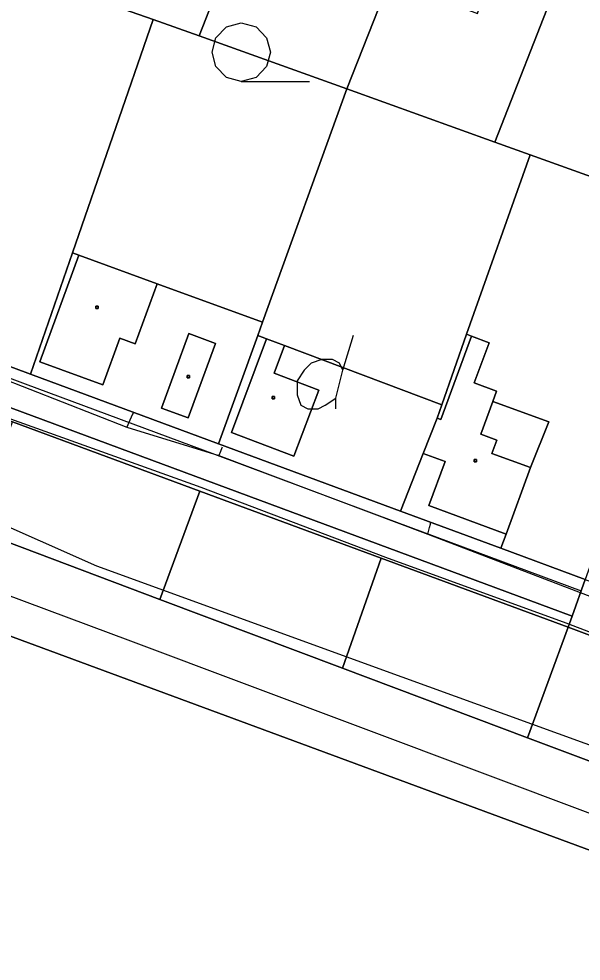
# Model space of a CAD drawing. Extents: x -645676 to -642474, y -1077513 to -1072613.
# Drawn here: x -644428.5 to -644356.3, y -1074988.3 to -1074867.3 of the extents above; entities that cross this region are included whole.
import ezdxf

# ---------------------------------------------------------------- set-up
doc = ezdxf.new("R2010")
doc.units = 0
for name, color, linetype in [('_elezni_n__tra_', 7, 'Continuous'), ('KN', 7, 'Continuous'), ('KULTURY_STAV', 7, 'Continuous'), ('KULTURY_ZNACKY', 7, 'Continuous'), ('Obvod_KP_', 7, 'Continuous'), ('OBVOD_PU', 7, 'Continuous'), ('PLYNOVOD', 7, 'Continuous'), ('SDELOVACI', 7, 'Continuous'), ('Silnice_II__t__dy_a_III__t__dy', 7, 'Continuous')]:
    doc.layers.add(name, color=color, linetype=linetype)

# ---------------------------------------------------------------- blocks, each defined once
blk = doc.blocks.new('3$0400')
blk.add_lwpolyline([(0, 0), (-0.38, 0.1), (-0.65, 0.38), (-0.75, 0.75), (-0.65, 1.12), (-0.38, 1.4), (0, 1.5), (0.38, 1.4), (0.65, 1.12), (0.75, 0.75), (0.65, 0.38), (0.38, 0.1), (0, 0), (1.75, 0)])
blk = doc.blocks.new('$431')
blk.add_line((0.63, 0.99), (0.9, 1.89))
blk.add_lwpolyline([(0.45, 0), (0.45, 0.27), (0.63, 0.99), (0.54, 1.17), (0.36, 1.26), (0.09, 1.26), (-0.18, 1.17), (-0.36, 0.99), (-0.54, 0.72), (-0.54, 0.36), (-0.45, 0.09), (-0.27, 0), (0, 0), (0.18, 0.09), (0.45, 0.27)])

msp = doc.modelspace()

# ---------------------------------------------------------------- linework, layer by layer
at = {"layer": '_elezni_n__tra_'}
msp.add_lwpolyline([(-645032.05, -1074719.88), (-645007.73, -1074729.17), (-644983.14, -1074736.55), (-644942.37, -1074750.02), (-644914.47, -1074760.84), (-644882.89, -1074772.03), (-644837.1, -1074789.71), (-644791.46, -1074806.27), (-644722.98, -1074831.82), (-644692.05, -1074843.35), (-644645.1, -1074860.33), (-644595.62, -1074879.05), (-644567.2, -1074889.68), (-644538.28, -1074900.75), (-644463.04, -1074928.93), (-644414.14, -1074947.15), (-644324.54, -1074980.78), (-644238.86, -1075012.25), (-644147.17, -1075045.91), (-644073.62, -1075073.69), (-644009.64, -1075097.37)], dxfattribs=at)
at = {"layer": 'KN'}
for points in [[(-644414.43, -1074845.36), (-644402.27, -1074850.76), (-644398.6, -1074852.36), (-644398.93, -1074853.22), (-644405.34, -1074869.5), (-644411.22, -1074867.43), (-644424.35, -1074862.78), (-644417.07, -1074844.41)], [(-644357.48, -1074848.55), (-644359.4, -1074853.58), (-644356.31, -1074854.8), (-644359.48, -1074862.91), (-644367.37, -1074883.14), (-644386.36, -1074876.32), (-644380.9, -1074862.4), (-644369.61, -1074866.66), (-644362.52, -1074846.62)], [(-644376.37, -1074850.43), (-644377.58, -1074853.75), (-644378.53, -1074856.37), (-644380.9, -1074862.4), (-644386.36, -1074876.32), (-644405.34, -1074869.5), (-644398.93, -1074853.22), (-644395.25, -1074854.66), (-644393.58, -1074850.36), (-644381.79, -1074854.7), (-644379.69, -1074849.07)], [(-644424.35, -1074862.78), (-644411.22, -1074867.43), (-644421.59, -1074897.34), (-644426.98, -1074912.91), (-644436.08, -1074909.55), (-644431.41, -1074897.15), (-644440.86, -1074893.59), (-644439.06, -1074888.82), (-644442.1, -1074887.67), (-644444.85, -1074886.63), (-644443.6, -1074883.01), (-644435.33, -1074858.94)], [(-644341.47, -1074872.79), (-644341.72, -1074873.47), (-644342.67, -1074875.86), (-644348.29, -1074890), (-644362.85, -1074884.77), (-644367.37, -1074883.14), (-644359.48, -1074862.91), (-644350.62, -1074866.58), (-644351.51, -1074868.83)], [(-644510.39, -1074882.04), (-644486.62, -1074890.85), (-644475.06, -1074895.14), (-644451.2, -1074903.97), (-644436.08, -1074909.55), (-644426.98, -1074912.91), (-644402.85, -1074921.87), (-644379.47, -1074930.51), (-644366.6, -1074935.27), (-644355.77, -1074939.27), (-644357.45, -1074943.99), (-644454.44, -1074908.02), (-644552.8, -1074870.9), (-644549.87, -1074866.01), (-644548.83, -1074864.26), (-644545.57, -1074868.92)], [(-644405.34, -1074869.5), (-644386.36, -1074876.32), (-644397.2, -1074906.27), (-644410.7, -1074901.33), (-644420.75, -1074897.65), (-644421.59, -1074897.34), (-644411.22, -1074867.43)], [(-644367.37, -1074883.14), (-644362.85, -1074884.77), (-644370.99, -1074907.81), (-644374.18, -1074916.85), (-644394.35, -1074909.26), (-644396.69, -1074908.38), (-644397.81, -1074907.96), (-644397.2, -1074906.27), (-644386.36, -1074876.32)], [(-644348.29, -1074890), (-644339.22, -1074893.26), (-644355.77, -1074939.27), (-644366.6, -1074935.27), (-644365.93, -1074933.46), (-644362.78, -1074924.92), (-644360.46, -1074919.06), (-644367.64, -1074916.44), (-644367.15, -1074915.1), (-644370.01, -1074914.05), (-644368.1, -1074908.89), (-644370.35, -1074908.05), (-644370.99, -1074907.81), (-644362.85, -1074884.77)], [(-644420.75, -1074897.65), (-644425.77, -1074911.36), (-644417.69, -1074914.32), (-644415.49, -1074908.31), (-644413.52, -1074909.03), (-644410.7, -1074901.33), (-644397.2, -1074906.27), (-644397.81, -1074907.96), (-644402.85, -1074921.87), (-644426.98, -1074912.91), (-644421.59, -1074897.34)], [(-644410.7, -1074901.33), (-644413.52, -1074909.03), (-644415.49, -1074908.31), (-644417.69, -1074914.32), (-644425.77, -1074911.36), (-644420.75, -1074897.65)], [(-644418.29, -1074904.49), (-644418.59, -1074904.49), (-644418.59, -1074904.19), (-644418.29, -1074904.19)], [(-644418.29, -1074904.49), (-644418.29, -1074904.19), (-644418.59, -1074904.19), (-644418.59, -1074904.49)], [(-644357.45, -1074943.99), (-644357.97, -1074945.41), (-644381.97, -1074936.53), (-644405.23, -1074927.93), (-644429.28, -1074919.03), (-644453.48, -1074910.08), (-644455.03, -1074909.51), (-644454.44, -1074908.02)], [(-644403.21, -1074908.98), (-644406.73, -1074918.55), (-644410.15, -1074917.29), (-644406.64, -1074907.72)], [(-644403.21, -1074908.98), (-644406.64, -1074907.72), (-644410.15, -1074917.29), (-644406.73, -1074918.55)], [(-644396.69, -1074908.38), (-644401.19, -1074920.42), (-644393.16, -1074923.44), (-644389.97, -1074914.97), (-644395.68, -1074912.82), (-644394.35, -1074909.26), (-644374.18, -1074916.85), (-644374.79, -1074918.57), (-644376.56, -1074923.09), (-644379.47, -1074930.51), (-644402.85, -1074921.87), (-644397.81, -1074907.96)], [(-644394.35, -1074909.26), (-644395.68, -1074912.82), (-644389.97, -1074914.97), (-644393.16, -1074923.44), (-644401.19, -1074920.42), (-644396.69, -1074908.38)], [(-644367.64, -1074916.44), (-644369.19, -1074920.64), (-644367.12, -1074921.4), (-644367.75, -1074923.09), (-644362.78, -1074924.92), (-644365.93, -1074933.46), (-644375.84, -1074929.8), (-644373.74, -1074924.12), (-644376.56, -1074923.09), (-644374.79, -1074918.57), (-644374.3, -1074918.75), (-644370.35, -1074908.05), (-644368.1, -1074908.89), (-644370.01, -1074914.05), (-644367.15, -1074915.1)], [(-644370.35, -1074908.05), (-644374.3, -1074918.75), (-644374.79, -1074918.57), (-644374.18, -1074916.85), (-644370.99, -1074907.81)], [(-644406.56, -1074913.4), (-644406.86, -1074913.4), (-644406.86, -1074913.1), (-644406.56, -1074913.1)], [(-644406.56, -1074913.4), (-644406.56, -1074913.1), (-644406.86, -1074913.1), (-644406.86, -1074913.4)], [(-644395.67, -1074916.11), (-644395.97, -1074916.11), (-644395.97, -1074915.81), (-644395.67, -1074915.81)], [(-644395.67, -1074916.11), (-644395.67, -1074915.81), (-644395.97, -1074915.81), (-644395.97, -1074916.11)], [(-644362.78, -1074924.92), (-644367.75, -1074923.09), (-644367.12, -1074921.4), (-644369.19, -1074920.64), (-644367.64, -1074916.44), (-644360.46, -1074919.06)], [(-644405.23, -1074927.93), (-644410.38, -1074941.83), (-644434.2, -1074932.86), (-644429.28, -1074919.03)], [(-644365.93, -1074933.46), (-644366.6, -1074935.27), (-644379.47, -1074930.51), (-644376.56, -1074923.09), (-644373.74, -1074924.12), (-644375.84, -1074929.8)], [(-644369.74, -1074924.19), (-644370.04, -1074924.19), (-644370.04, -1074923.89), (-644369.74, -1074923.89)], [(-644369.74, -1074924.19), (-644369.74, -1074923.89), (-644370.04, -1074923.89), (-644370.04, -1074924.19)], [(-644381.97, -1074936.53), (-644386.94, -1074950.66), (-644410.38, -1074941.83), (-644405.23, -1074927.93)], [(-644357.97, -1074945.41), (-644363.17, -1074959.61), (-644386.94, -1074950.66), (-644381.97, -1074936.53)], [(-644341.9, -1074944.49), (-644337.02, -1074946.32), (-644333.03, -1074947.83), (-644318.2, -1074953.42), (-644319.57, -1074959.78), (-644338.82, -1074952.58), (-644357.97, -1074945.41), (-644357.45, -1074943.99), (-644355.77, -1074939.27)], [(-644338.82, -1074952.58), (-644343, -1074967.15), (-644363.17, -1074959.61), (-644357.97, -1074945.41)]]:
    msp.add_lwpolyline(points, close=True, dxfattribs=at)
at = {"layer": 'KULTURY_STAV'}
for points in [[(-644548.83, -1074864.26), (-644545.57, -1074868.92), (-644510.39, -1074882.04), (-644486.62, -1074890.85), (-644475.06, -1074895.14), (-644451.2, -1074903.97), (-644436.08, -1074909.55), (-644426.98, -1074912.91), (-644402.85, -1074921.87), (-644379.47, -1074930.51), (-644366.6, -1074935.27), (-644355.77, -1074939.27), (-644341.9, -1074944.49), (-644337.02, -1074946.32), (-644333.03, -1074947.83), (-644318.2, -1074953.42), (-644286.02, -1074973.12)], [(-644555.19, -1074886.21), (-644550.78, -1074887.41), (-644549.15, -1074890.12), (-644460.31, -1074923.02), (-644458.3, -1074923.78), (-644434.2, -1074932.86), (-644410.38, -1074941.83), (-644386.94, -1074950.66), (-644363.17, -1074959.61), (-644343, -1074967.15), (-644322.8, -1074974.71), (-644319.77, -1074960.67), (-644319.57, -1074959.78), (-644338.82, -1074952.58), (-644357.97, -1074945.41), (-644381.97, -1074936.53), (-644405.23, -1074927.93), (-644429.28, -1074919.03), (-644453.48, -1074910.08), (-644455.03, -1074909.51), (-644553.65, -1074872.28), (-644555.19, -1074886.21)], [(-644553.65, -1074872.28), (-644455.03, -1074909.51), (-644453.48, -1074910.08), (-644429.28, -1074919.03), (-644405.23, -1074927.93), (-644381.97, -1074936.53), (-644357.97, -1074945.41), (-644338.82, -1074952.58), (-644319.57, -1074959.78), (-644319.77, -1074960.67), (-644322.8, -1074974.71), (-644343, -1074967.15), (-644363.17, -1074959.61), (-644386.94, -1074950.66), (-644410.38, -1074941.83), (-644434.2, -1074932.86), (-644458.3, -1074923.78), (-644460.31, -1074923.02), (-644549.15, -1074890.12), (-644550.78, -1074887.41), (-644555.19, -1074886.21), (-644553.65, -1074872.28)], [(-644355.77, -1074939.27), (-644366.6, -1074935.27), (-644365.93, -1074933.46), (-644362.78, -1074924.92), (-644360.46, -1074919.06), (-644367.64, -1074916.44), (-644367.15, -1074915.1), (-644370.01, -1074914.05), (-644368.1, -1074908.89), (-644370.35, -1074908.05), (-644370.99, -1074907.81), (-644374.18, -1074916.85), (-644394.35, -1074909.26), (-644396.69, -1074908.38), (-644397.81, -1074907.96), (-644397.2, -1074906.27), (-644410.7, -1074901.33), (-644420.75, -1074897.65), (-644421.59, -1074897.34), (-644426.98, -1074912.91), (-644436.08, -1074909.55)], [(-644421.59, -1074897.34), (-644420.75, -1074897.65), (-644410.7, -1074901.33), (-644397.2, -1074906.27), (-644397.81, -1074907.96), (-644396.69, -1074908.38), (-644394.35, -1074909.26), (-644374.18, -1074916.85), (-644370.99, -1074907.81), (-644370.35, -1074908.05), (-644368.1, -1074908.89), (-644370.01, -1074914.05), (-644367.15, -1074915.1), (-644367.64, -1074916.44), (-644360.46, -1074919.06), (-644362.78, -1074924.92), (-644365.93, -1074933.46), (-644366.6, -1074935.27), (-644379.47, -1074930.51), (-644402.85, -1074921.87), (-644426.98, -1074912.91), (-644421.59, -1074897.34)], [(-644127.45, -1075086.98), (-644129.42, -1075059.78), (-644147.15, -1075053.4), (-644187.28, -1075037.16), (-644343.27, -1074978.43), (-644510.38, -1074916.7), (-644549.16, -1074903.47), (-644556.33, -1074901.02), (-644557.93, -1074900.48), (-644558.03, -1074904.5), (-644560.18, -1074990.72), (-644561.36, -1075031.63), (-644563.77, -1075059.63), (-644570.53, -1075092.51)], [(-644549.16, -1074903.47), (-644510.38, -1074916.7), (-644343.27, -1074978.43), (-644187.28, -1075037.16), (-644147.15, -1075053.4), (-644150.84, -1075051.91), (-644150.35, -1075080.54), (-644148.65, -1075103.5)]]:
    msp.add_lwpolyline(points, dxfattribs=at)
at = {"layer": 'Obvod_KP_'}
msp.add_lwpolyline([(-644288.4, -1074987.6), (-644322.8, -1074974.71), (-644343, -1074967.15), (-644363.17, -1074959.61), (-644386.94, -1074950.66), (-644410.38, -1074941.83), (-644434.2, -1074932.86), (-644458.3, -1074923.78), (-644460.31, -1074923.02), (-644555.28, -1074886.99), (-644563.85, -1074884.14), (-644564.49, -1074883.93), (-644583.74, -1074875.71)], dxfattribs=at)
at = {"layer": 'OBVOD_PU'}
msp.add_lwpolyline([(-644288.4, -1074987.6), (-644322.8, -1074974.71), (-644343, -1074967.15), (-644363.17, -1074959.61), (-644386.94, -1074950.66), (-644410.38, -1074941.83), (-644434.2, -1074932.86), (-644458.3, -1074923.78), (-644460.31, -1074923.02), (-644555.28, -1074886.99), (-644563.85, -1074884.14), (-644564.49, -1074883.93), (-644583.74, -1074875.71)], dxfattribs=at)
at = {"layer": 'PLYNOVOD'}
for p, q in [((-644444.38, -1074908.11), (-644414.6, -1074919.73)), ((-644413.87, -1074918.08), (-644414.21, -1074918.84)), ((-644413.81, -1074917.94), (-644413.87, -1074918.08)), ((-644414.21, -1074918.84), (-644414.6, -1074919.73)), ((-644414.6, -1074919.73), (-644402.81, -1074923.38)), ((-644402.6, -1074922.84), (-644402.81, -1074923.38)), ((-644402.43, -1074922.4), (-644402.6, -1074922.84)), ((-644402.39, -1074922.29), (-644402.43, -1074922.4)), ((-644402.81, -1074923.38), (-644375.98, -1074933.47)), ((-644375.98, -1074933.47), (-644375.76, -1074932.59)), ((-644375.76, -1074932.59), (-644375.65, -1074932.16)), ((-644375.65, -1074932.16), (-644375.61, -1074932.01)), ((-644375.98, -1074933.47), (-644350.88, -1074943.1))]:
    msp.add_line(p, q, dxfattribs=at)
at = {"layer": 'SDELOVACI'}
msp.add_lwpolyline([(-644546.98, -1074888.45), (-644533.71, -1074893.5), (-644532.16, -1074893.87), (-644516.74, -1074900.2), (-644484.62, -1074911.88), (-644449.65, -1074924.45), (-644433.01, -1074931.12), (-644418.48, -1074937.53), (-644379.32, -1074951.76), (-644346.01, -1074963.84), (-644321.09, -1074973.09)], dxfattribs=at)
msp.add_lwpolyline([(-644546.98, -1074888.45), (-644533.71, -1074893.5), (-644532.16, -1074893.87), (-644516.74, -1074900.2), (-644484.62, -1074911.88), (-644449.65, -1074924.45), (-644433.01, -1074931.12), (-644418.48, -1074937.53), (-644379.32, -1074951.76), (-644346.01, -1074963.84), (-644321.09, -1074973.09)], dxfattribs=at)
msp.add_lwpolyline([(-644546.98, -1074888.45), (-644533.71, -1074893.5), (-644532.16, -1074893.87), (-644516.74, -1074900.2), (-644484.62, -1074911.88), (-644449.65, -1074924.45), (-644433.01, -1074931.12), (-644418.48, -1074937.53), (-644379.32, -1074951.76), (-644346.01, -1074963.84), (-644321.09, -1074973.09)], dxfattribs=at)
at = {"layer": 'Silnice_II__t__dy_a_III__t__dy'}
for p, q in [((-644451.65, -1074905.37), (-644427.65, -1074914.17)), ((-644427.65, -1074914.17), (-644403.34, -1074923.18)), ((-644405.08, -1074927.47), (-644429.48, -1074918.71)), ((-644403.34, -1074923.18), (-644380, -1074931.94)), ((-644381.35, -1074936.47), (-644405.08, -1074927.47)), ((-644380, -1074931.94), (-644356.28, -1074940.74)), ((-644358.23, -1074944.88), (-644381.35, -1074936.47)), ((-644339.13, -1074952.23), (-644358.23, -1074944.88))]:
    msp.add_line(p, q, dxfattribs=at)

# ---------------------------------------------------------------- block references
at = {"layer": 'KULTURY_ZNACKY', "xscale": 5, "yscale": 5}
for name, p in [('3$0400', (-644399.92, -1074875.36)), ('$431', (-644390.03, -1074917.37))]:
    msp.add_blockref(name, p, dxfattribs=at)

doc.saveas('drawing.dxf')
